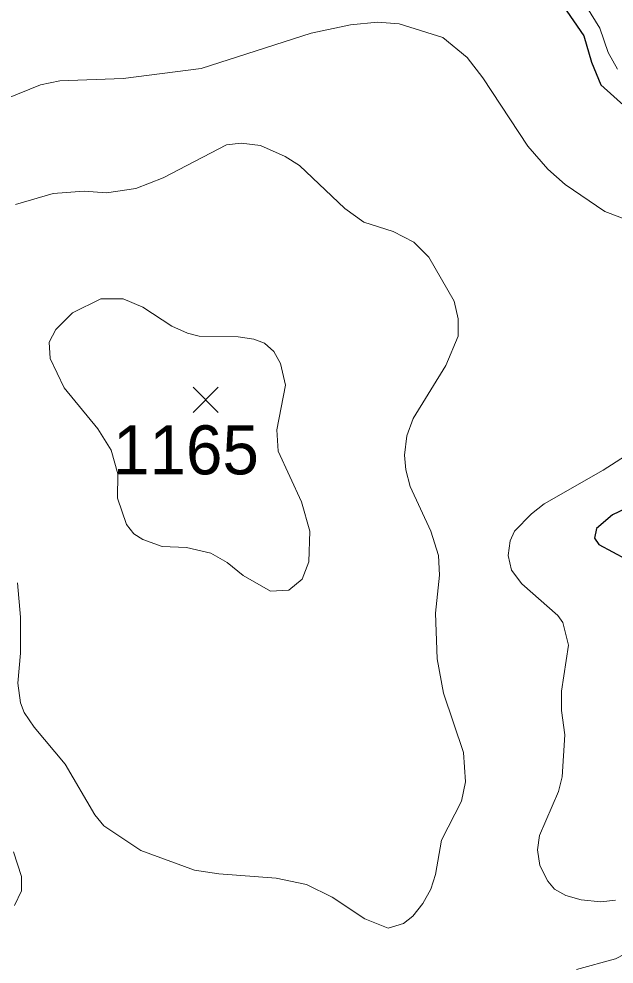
# Model space of a CAD drawing. Extents: x 265 to 291.4, y 7731.5 to 7759.6.
# Drawn here: x 282.452 to 283.424, y 7746.284 to 7747.826 of the extents above; entities that cross this region are included whole.
import ezdxf
from ezdxf.enums import TextEntityAlignment as Align

# ---------------------------------------------------------------- set-up
doc = ezdxf.new("R2010")
doc.units = 0
doc.header["$LTSCALE"] = 0.032
for name, color, linetype, lineweight in [('1', 7, 'Continuous', 25), ('2', 7, 'Continuous', 13), ('21', 7, 'Continuous', 25), ('61', 7, 'Continuous', 13)]:
    doc.layers.add(name, color=color, linetype=linetype, lineweight=lineweight)

msp = doc.modelspace()

# ---------------------------------------------------------------- linework, layer by layer
at = {"layer": '1'}
for points in [[(283.3406, 7747.8475), (283.374, 7747.7982), (283.3867, 7747.7553), (283.4018, 7747.7187), (283.4655, 7747.6614)], [(283.4528, 7747.0321), (283.4209, 7747.017), (283.3947, 7746.9947), (283.3915, 7746.9789), (283.3987, 7746.9685), (283.4432, 7746.9446)]]:
    msp.add_lwpolyline(points, dxfattribs=at)
at = {"layer": '2'}
for points in [[(283.4289, 7747.7441), (283.4138, 7747.7712), (283.4002, 7747.8109), (283.362, 7747.873)], [(282.4321, 7747.6964), (282.487, 7747.7186), (282.5189, 7747.725), (282.6223, 7747.729), (282.7495, 7747.7449), (282.9293, 7747.803), (282.993, 7747.8165), (283.0375, 7747.8205), (283.0725, 7747.8181), (283.1441, 7747.7958), (283.1839, 7747.7632), (283.2093, 7747.7298), (283.2825, 7747.6184), (283.3151, 7747.581), (283.3438, 7747.5556), (283.4082, 7747.5118), (283.5196, 7747.4697)], [(282.4465, 7747.523), (282.5077, 7747.5413), (282.5586, 7747.5452), (282.5952, 7747.542), (282.6429, 7747.5492), (282.6875, 7747.5667), (282.7909, 7747.6208), (282.8148, 7747.6232), (282.8466, 7747.6192), (282.8864, 7747.6017), (282.9102, 7747.5866), (282.9842, 7747.5166), (283.0152, 7747.4943), (283.063, 7747.4792), (283.0964, 7747.4617), (283.121, 7747.4371), (283.1624, 7747.3655), (283.1688, 7747.3368), (283.1688, 7747.3082), (283.1489, 7747.2605), (283.0956, 7747.1738), (283.0852, 7747.1459), (283.0812, 7747.1141), (283.0836, 7747.0902), (283.0908, 7747.0632), (283.1242, 7746.99), (283.1369, 7746.9502), (283.1385, 7746.9184), (283.1322, 7746.8564), (283.1346, 7746.7816), (283.1449, 7746.7259), (283.1775, 7746.6289), (283.1807, 7746.5811), (283.1743, 7746.5493), (283.1417, 7746.4857), (283.1322, 7746.43), (283.1242, 7746.4061), (283.1115, 7746.3823), (283.0948, 7746.3616), (283.0797, 7746.3496), (283.055, 7746.3425), (283.0168, 7746.3576), (282.9635, 7746.3926), (282.9214, 7746.4133), (282.872, 7746.4236), (282.7782, 7746.4308), (282.7384, 7746.4371), (282.6509, 7746.4689), (282.5904, 7746.5095), (282.5761, 7746.527), (282.5276, 7746.6098), (282.4767, 7746.6702), (282.4608, 7746.6941), (282.4544, 7746.71), (282.4504, 7746.7418), (282.4544, 7746.7911), (282.4544, 7746.85), (282.4496, 7746.9057)], [(283.4559, 7747.122), (283.4058, 7747.0894), (283.3096, 7747.0345), (283.2889, 7747.0186), (283.261, 7746.99), (283.2539, 7746.9741), (283.2507, 7746.9502), (283.2563, 7746.9264), (283.273, 7746.9041), (283.3318, 7746.8524), (283.3398, 7746.8412), (283.3493, 7746.8039), (283.3374, 7746.7291), (283.3374, 7746.6973), (283.343, 7746.6575)], [(283.343, 7746.6575), (283.339, 7746.5891), (283.3326, 7746.5652), (283.3016, 7746.4936), (283.2984, 7746.4698), (283.3024, 7746.4443), (283.3151, 7746.4188)], [(282.4449, 7746.3791), (282.456, 7746.4029), (282.456, 7746.4268), (282.4433, 7746.4666)], [(283.3151, 7746.4188), (283.3262, 7746.4061), (283.3446, 7746.3958), (283.37, 7746.3886), (283.4018, 7746.3854), (283.4257, 7746.3878)], [(283.3621, 7746.2748), (283.4257, 7746.2923), (283.5737, 7746.3687), (283.6071, 7746.3814), (283.6628, 7746.3958), (283.7184, 7746.3997), (283.8903, 7746.3886), (283.9953, 7746.3997), (284.051, 7746.3918), (284.1146, 7746.3719), (284.1941, 7746.3305), (284.2673, 7746.3059), (284.3151, 7746.2852), (284.3389, 7746.2701)]]:
    msp.add_lwpolyline(points, dxfattribs=at)
msp.add_lwpolyline([(282.6129, 7747.0441), (282.6135, 7747.0839), (282.6024, 7747.1221), (282.5809, 7747.1571), (282.526, 7747.2239), (282.5029, 7747.2716), (282.5013, 7747.2986), (282.5125, 7747.3193), (282.5395, 7747.3464), (282.5857, 7747.3694), (282.6223, 7747.3694), (282.6541, 7747.3559), (282.7018, 7747.3249), (282.7273, 7747.313), (282.7464, 7747.3082), (282.81, 7747.3074), (282.8355, 7747.3034), (282.853, 7747.297), (282.8681, 7747.2835), (282.8792, 7747.2636), (282.8871, 7747.2286), (282.8728, 7747.1555), (282.8752, 7747.1205), (282.9134, 7747.0377), (282.9269, 7746.99), (282.9253, 7746.9399), (282.9142, 7746.912), (282.8927, 7746.8937), (282.8625, 7746.8921), (282.8179, 7746.9176), (282.7917, 7746.9391), (282.7655, 7746.9542), (282.7257, 7746.9637), (282.6859, 7746.9653), (282.6541, 7746.9765), (282.6398, 7746.986), (282.6278, 7747.0011)], close=True, dxfattribs=at)
at = {"layer": '21'}
for p, q in [((282.7363, 7747.2251), (282.7775, 7747.1839)), ((282.7775, 7747.2251), (282.7363, 7747.1839))]:
    msp.add_line(p, q, dxfattribs=at)

# ---------------------------------------------------------------- texts
at = {"layer": '61'}
msp.add_text('1165', height=0.08, dxfattribs=at).set_placement((282.7247, 7747.0828), align=Align.CENTER)

doc.saveas('drawing.dxf')
